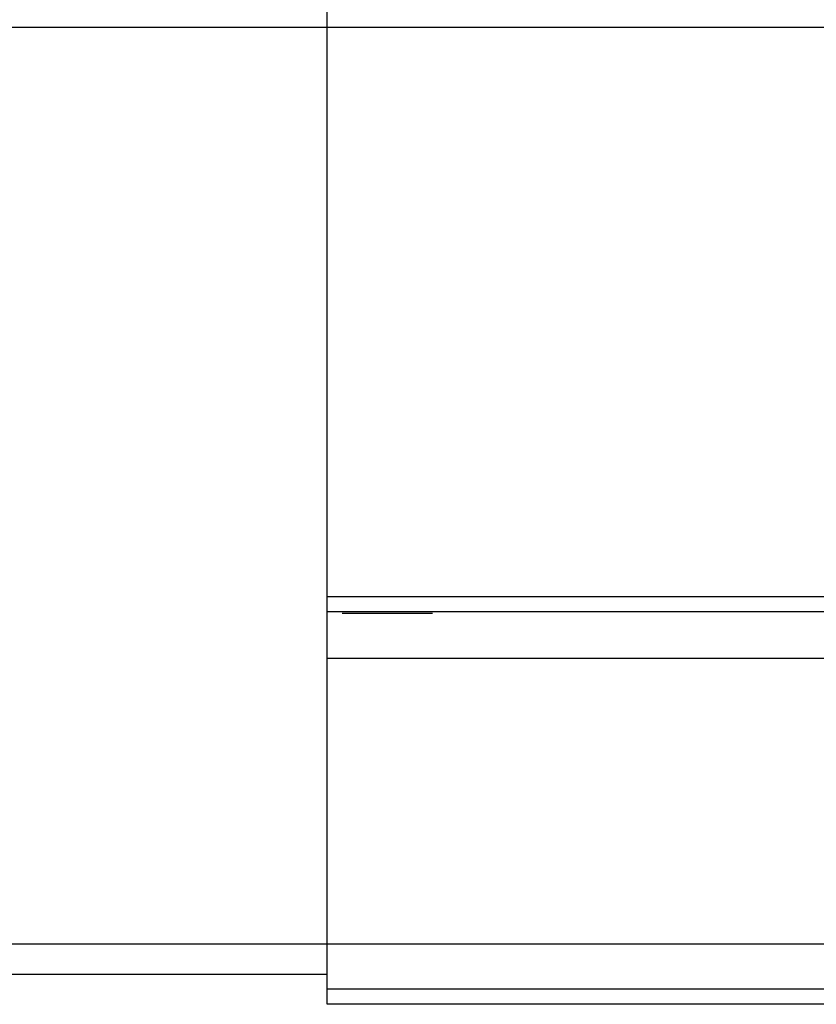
# Model space of a CAD drawing. Header units: millimetres. Extents: x -386 to 3135, y -1989 to 860.
# Tile 389 of 596: x 1614 to 1640, y -1298 to -1265. Entities that reach past the tile are written whole.
import ezdxf
from ezdxf.lldxf.tags import DXFTag

# ---------------------------------------------------------------- set-up
doc = ezdxf.new("R2010")
doc.units = ezdxf.units.MM
doc.layers.get('0').update_dxf_attribs({"linetype": 'CONTINUOUS'})
tags = doc.linetypes.add('DASHED', pattern=[25.72, 12.86, -12.86]).pattern_tags.tags
tags[6:7] = [DXFTag(74, 4), DXFTag(75, 0), DXFTag(340, '0'), DXFTag(46, 0.0), DXFTag(50, 0.0), DXFTag(44, 0.0), DXFTag(45, 0.0)]
tags[4:5] = [DXFTag(74, 4), DXFTag(75, 0), DXFTag(340, '0'), DXFTag(46, 0.0), DXFTag(50, 0.0), DXFTag(44, 0.0), DXFTag(45, 0.0)]

msp = doc.modelspace()

# ---------------------------------------------------------------- linework, layer by layer
at = {"linetype": 'Continuous'}
for p, q in [((1623.811, -1284.687), (1623.811, -1265.236)), ((1882.299, -1284.686), (1623.811, -1284.687)), ((1623.811, -1285.186), (1623.811, -1284.687)), ((1623.811, -1296.236), (1623.811, -1285.186)), ((1623.811, -1296.236), (1610.811, -1296.236)), ((1879.516, -1296.236), (1623.811, -1296.236)), ((1623.811, -1298.236), (1623.811, -1296.236)), ((1610.811, -1297.236), (1623.811, -1297.236)), ((1879.034, -1298.236), (1623.811, -1298.236))]:
    msp.add_line(p, q, dxfattribs=at)
msp.add_line((1535.811, -1265.736), (2277.811, -1265.736))
at = {"linetype": 'DASHED'}
for p, q in [((1627.311, -1285.236), (1624.311, -1285.236)), ((1881.805, -1286.736), (1623.811, -1286.736)), ((1879.155, -1297.736), (1623.811, -1297.736))]:
    msp.add_line(p, q, dxfattribs=at)
at = {"linetype": 'Continuous'}
msp.add_open_spline([(1882.179, -1285.186), (1623.811, -1285.186)], degree=1, dxfattribs=at)

doc.saveas('drawing.dxf')
